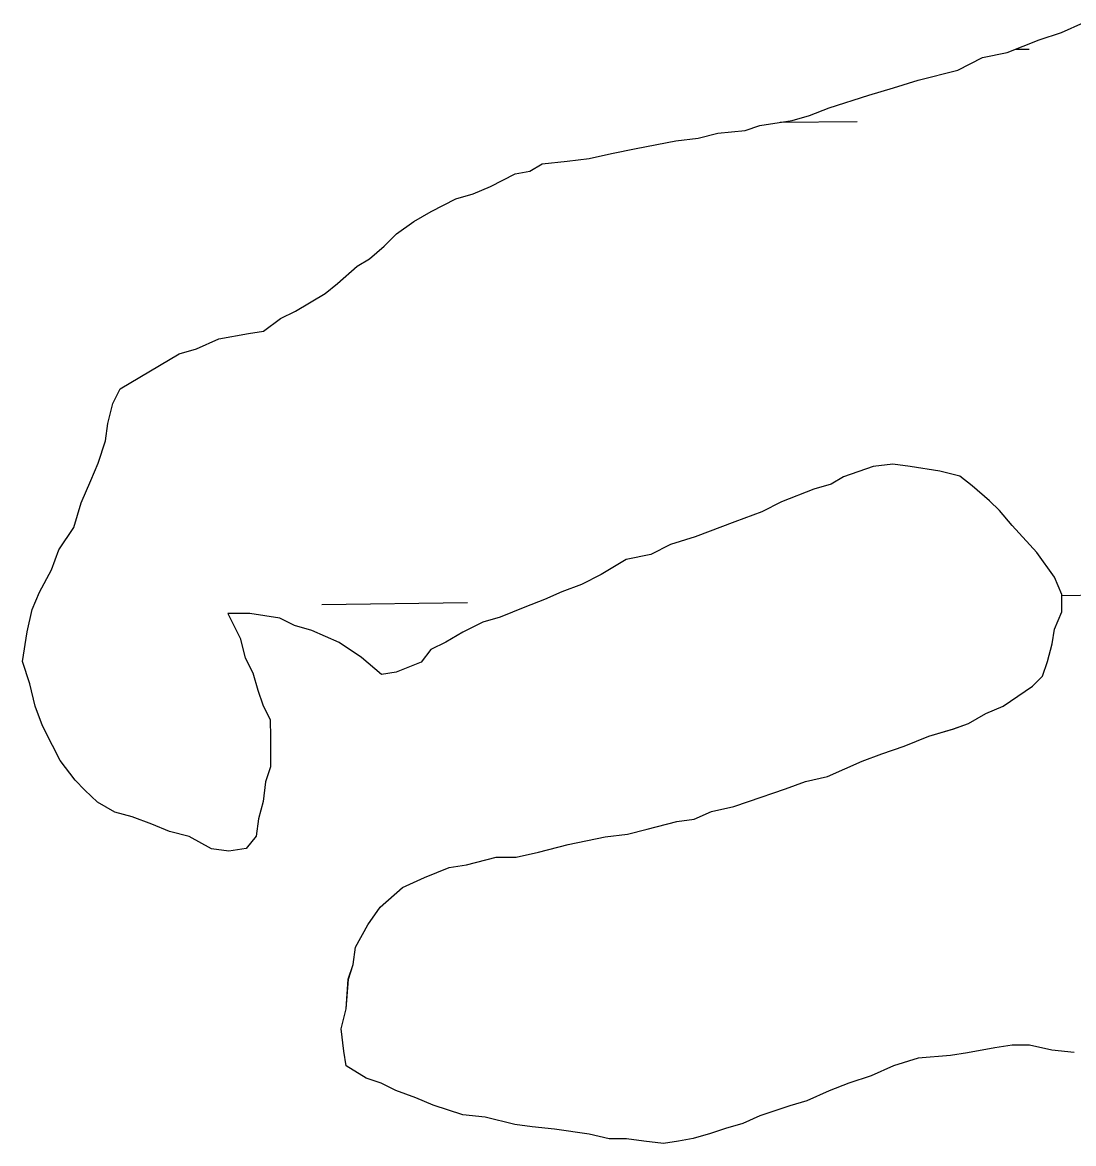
# Model space of a CAD drawing. Extents: x 3704301 to 3742427, y 506229 to 532009.
# Drawn here: x 3739141.3 to 3739372.2, y 529284.1 to 529530.4 of the extents above; entities that cross this region are included whole.
import ezdxf

# ---------------------------------------------------------------- set-up
doc = ezdxf.new("R2010")
doc.units = 0
doc.layers.add('V-TOPO-SHOR', color=7, linetype='Continuous')
doc.layers.add('V-WETL-SWMP', color=7, linetype='Continuous')

msp = doc.modelspace()

# ---------------------------------------------------------------- linework, layer by layer
at = {"layer": 'V-TOPO-SHOR'}
for points in [[(3739175.81, 529457.6), (3739179.61, 529458.71), (3739184.49, 529460.91), (3739191.01, 529462.03), (3739194.27, 529462.59), (3739198.06, 529465.33), (3739201.32, 529466.98), (3739207.83, 529470.82), (3739210.53, 529473.01), (3739214.86, 529476.83), (3739217.58, 529478.48), (3739220.82, 529481.21), (3739223.53, 529483.95), (3739227.32, 529486.68), (3739231.12, 529488.88), (3739236.54, 529491.62), (3739240.34, 529492.73), (3739244.14, 529494.38), (3739249.56, 529497.13), (3739252.82, 529497.69), (3739255.54, 529499.33), (3739260.97, 529499.91), (3739265.86, 529500.47), (3739270.75, 529501.58), (3739276.18, 529502.7), (3739284.88, 529504.38), (3739289.77, 529504.94), (3739294.11, 529506.05), (3739300.09, 529506.63), (3739303.35, 529507.73), (3739310.41, 529508.85), (3739314.21, 529509.96), (3739318.55, 529511.61), (3739327.24, 529514.38), (3739332.67, 529516.04), (3739338.1, 529517.69), (3739346.79, 529519.91), (3739352.21, 529522.66), (3739357.64, 529523.77), (3739364.7, 529526.53), (3739369.58, 529528.18), (3739374.47, 529530.38)], [(3739349.14, 529376.37), (3739352.94, 529378.56), (3739356.73, 529380.21), (3739359.98, 529382.4), (3739363.24, 529384.59), (3739365.4, 529386.78), (3739366.47, 529390.05), (3739367.54, 529393.86), (3739368.07, 529397.12), (3739369.68, 529400.94), (3739369.66, 529404.75), (3739368.01, 529408.54), (3739364.18, 529413.96), (3739358.71, 529419.92), (3739355.97, 529423.16), (3739353.79, 529425.33), (3739349.96, 529428.57), (3739347.24, 529430.73), (3739342.88, 529431.8), (3739336.35, 529432.86), (3739332.54, 529433.38), (3739328.19, 529432.82), (3739321.68, 529430.61), (3739318.97, 529428.96), (3739315.17, 529427.85), (3739308.11, 529425.1), (3739303.77, 529422.9), (3739297.8, 529420.7), (3739289.12, 529417.39), (3739283.69, 529415.73), (3739279.35, 529413.54), (3739273.92, 529412.42), (3739268.5, 529409.13), (3739264.16, 529406.93), (3739259.81, 529405.28), (3739256.02, 529403.63), (3739251.68, 529401.98), (3739246.25, 529399.77), (3739242.45, 529398.67), (3739238.11, 529396.47), (3739234.31, 529394.28), (3739231.06, 529392.63), (3739228.9, 529389.9), (3739223.47, 529387.7), (3739220.21, 529387.14), (3739215.84, 529390.92), (3739210.93, 529394.16), (3739204.94, 529396.85), (3739201.12, 529397.92), (3739197.85, 529399.53), (3739191.32, 529400.58), (3739186.43, 529400.56), (3739189.17, 529395.14), (3739190.28, 529390.79), (3739191.93, 529387.54), (3739193.04, 529383.74), (3739194.14, 529380.48), (3739195.79, 529377.23), (3739195.81, 529373.42), (3739195.83, 529370.16), (3739195.84, 529366.89), (3739194.77, 529363.62), (3739194.25, 529359.27), (3739193.18, 529355.46), (3739192.66, 529351.65), (3739190.5, 529348.92), (3739186.69, 529348.36), (3739182.88, 529348.88), (3739177.97, 529351.58), (3739173.62, 529352.64), (3739169.8, 529354.26), (3739165.45, 529355.86), (3739161.63, 529356.93), (3739157.82, 529359.09), (3739155.08, 529361.79), (3739152.9, 529363.96), (3739149.61, 529368.29), (3739147.97, 529371.55), (3739145.77, 529375.89), (3739144.12, 529380.23), (3739143, 529385.12), (3739141.35, 529390), (3739142.4, 529396.53), (3739143.46, 529401.43), (3739145.08, 529405.25), (3739147.77, 529410.15), (3739149.38, 529414.51), (3739152.62, 529419.42), (3739154.22, 529424.87), (3739156.37, 529429.77), (3739157.98, 529433.59), (3739159.59, 529438.49), (3739160.12, 529442.3), (3739161.18, 529446.66), (3739162.8, 529449.93), (3739175.81, 529457.6)], [(3739372.34, 529304.16), (3739367.45, 529304.68), (3739362.55, 529305.74), (3739358.74, 529305.72), (3739354.94, 529305.16), (3739348.96, 529304.04), (3739345.16, 529303.48), (3739338.09, 529302.9), (3739332.66, 529301.24), (3739327.78, 529299.04), (3739322.89, 529297.38), (3739318.55, 529295.73), (3739313.67, 529293.53), (3739309.87, 529292.43), (3739303.35, 529290.22), (3739299.56, 529288.57), (3739295.75, 529287.46), (3739292.5, 529286.36), (3739288.7, 529285.25), (3739285.44, 529284.69), (3739282.18, 529284.13), (3739277.82, 529284.65), (3739274.01, 529285.18), (3739270.21, 529285.16), (3739265.85, 529286.22), (3739258.23, 529287.27), (3739253.34, 529287.79), (3739249.53, 529288.32), (3739243, 529289.91), (3739238.1, 529290.43), (3739231.56, 529292.58), (3739227.75, 529294.19), (3739223.39, 529295.8), (3739220.12, 529297.41), (3739216.85, 529298.48), (3739212.49, 529301.18), (3739211.93, 529304.44), (3739211.36, 529309.33), (3739212.42, 529313.69), (3739212.94, 529320.21), (3739214.01, 529323.48), (3739214.53, 529327.29), (3739217.22, 529332.2), (3739219.92, 529336.02), (3739224.8, 529340.39), (3739229.68, 529342.59), (3739235.1, 529344.8), (3739238.91, 529345.36), (3739245.43, 529347.02), (3739249.78, 529347.04), (3739254.67, 529348.16), (3739261.18, 529349.82), (3739269.33, 529351.49), (3739274.22, 529352.06), (3739278.57, 529353.17), (3739285.08, 529354.84), (3739288.89, 529355.4), (3739292.69, 529357.05), (3739297.57, 529358.16), (3739300.83, 529359.27), (3739308.97, 529362.03), (3739313.31, 529363.68), (3739318.2, 529364.79), (3739325.8, 529368.09), (3739330.14, 529369.74), (3739335.03, 529371.4), (3739340.45, 529373.6), (3739345.89, 529375.26), (3739349.14, 529376.37)]]:
    msp.add_lwpolyline(points, dxfattribs=at)
at = {"layer": 'V-WETL-SWMP'}
for p, q in [((3739359.5, 529524.5), (3739362.49, 529524.54)), ((3739307.78, 529508.44), (3739324.68, 529508.64)), ((3739369.66, 529404.54), (3739383.11, 529404.71)), ((3739207.12, 529402.56), (3739239.12, 529402.95))]:
    msp.add_line(p, q, dxfattribs=at)
for points in [[(3739175.81, 529457.6), (3739179.61, 529458.71), (3739184.49, 529460.91), (3739191.01, 529462.03), (3739194.27, 529462.59), (3739198.06, 529465.33), (3739201.32, 529466.98), (3739207.83, 529470.82), (3739210.53, 529473.01), (3739214.86, 529476.83), (3739217.58, 529478.48), (3739220.82, 529481.21), (3739223.53, 529483.95), (3739227.32, 529486.68), (3739231.12, 529488.88), (3739236.54, 529491.62), (3739240.34, 529492.73), (3739244.14, 529494.38), (3739249.56, 529497.13), (3739252.82, 529497.69), (3739255.54, 529499.33), (3739260.97, 529499.9), (3739265.86, 529500.47), (3739270.75, 529501.58), (3739276.18, 529502.7), (3739284.87, 529504.38), (3739289.77, 529504.94), (3739294.11, 529506.05), (3739300.09, 529506.63), (3739303.35, 529507.73), (3739310.41, 529508.85), (3739314.21, 529509.96), (3739318.55, 529511.61), (3739327.24, 529514.38), (3739332.67, 529516.04), (3739338.1, 529517.69), (3739346.79, 529519.91), (3739352.21, 529522.66), (3739357.64, 529523.77), (3739364.7, 529526.53), (3739369.58, 529528.18), (3739374.47, 529530.38)], [(3739349.14, 529376.37), (3739352.94, 529378.56), (3739356.73, 529380.21), (3739359.99, 529382.4), (3739363.24, 529384.59), (3739365.4, 529386.78), (3739366.47, 529390.05), (3739367.54, 529393.86), (3739368.07, 529397.12), (3739369.68, 529400.94), (3739369.66, 529404.75), (3739368.01, 529408.54), (3739364.18, 529413.96), (3739358.71, 529419.92), (3739355.97, 529423.17), (3739353.79, 529425.33), (3739349.96, 529428.57), (3739347.24, 529430.73), (3739342.88, 529431.8), (3739336.35, 529432.85), (3739332.54, 529433.38), (3739328.19, 529432.81), (3739321.68, 529430.61), (3739318.97, 529428.96), (3739315.17, 529427.85), (3739308.11, 529425.1), (3739303.77, 529422.9), (3739297.8, 529420.7), (3739289.12, 529417.39), (3739283.69, 529415.73), (3739279.35, 529413.54), (3739273.92, 529412.42), (3739268.5, 529409.13), (3739264.16, 529406.93), (3739259.81, 529405.28), (3739256.02, 529403.63), (3739251.68, 529401.98), (3739246.25, 529399.77), (3739242.45, 529398.67), (3739238.11, 529396.47), (3739234.31, 529394.28), (3739231.06, 529392.63), (3739228.9, 529389.9), (3739223.47, 529387.7), (3739220.21, 529387.14), (3739215.84, 529390.92), (3739210.93, 529394.16), (3739204.94, 529396.85), (3739201.12, 529397.92), (3739197.85, 529399.53), (3739191.32, 529400.58), (3739186.43, 529400.56), (3739189.17, 529395.14), (3739190.28, 529390.79), (3739191.93, 529387.54), (3739193.04, 529383.74), (3739194.14, 529380.48), (3739195.79, 529377.22), (3739195.81, 529373.42), (3739195.83, 529370.16), (3739195.84, 529366.89), (3739194.77, 529363.62), (3739194.25, 529359.27), (3739193.18, 529355.46), (3739192.66, 529351.65), (3739190.49, 529348.92), (3739186.69, 529348.36), (3739182.88, 529348.88), (3739177.97, 529351.58), (3739173.62, 529352.64), (3739169.8, 529354.26), (3739165.45, 529355.86), (3739161.63, 529356.93), (3739157.82, 529359.09), (3739155.08, 529361.79), (3739152.9, 529363.96), (3739149.61, 529368.29), (3739147.97, 529371.55), (3739145.77, 529375.89), (3739144.12, 529380.23), (3739143, 529385.12), (3739141.35, 529390), (3739142.4, 529396.53), (3739143.46, 529401.43), (3739145.08, 529405.25), (3739147.77, 529410.15), (3739149.38, 529414.51), (3739152.62, 529419.42), (3739154.22, 529424.87), (3739156.37, 529429.77), (3739157.98, 529433.59), (3739159.59, 529438.49), (3739160.12, 529442.3), (3739161.18, 529446.66), (3739162.8, 529449.93), (3739175.81, 529457.6)], [(3739372.34, 529304.16), (3739367.45, 529304.68), (3739362.55, 529305.74), (3739358.74, 529305.72), (3739354.94, 529305.16), (3739348.96, 529304.04), (3739345.16, 529303.48), (3739338.09, 529302.9), (3739332.66, 529301.24), (3739327.78, 529299.04), (3739322.89, 529297.39), (3739318.55, 529295.73), (3739313.67, 529293.53), (3739309.87, 529292.43), (3739303.35, 529290.22), (3739299.56, 529288.57), (3739295.75, 529287.46), (3739292.5, 529286.36), (3739288.7, 529285.25), (3739285.44, 529284.69), (3739282.18, 529284.13), (3739277.82, 529284.65), (3739274.01, 529285.18), (3739270.21, 529285.16), (3739265.85, 529286.22), (3739258.23, 529287.27), (3739253.34, 529287.79), (3739249.53, 529288.32), (3739243, 529289.91), (3739238.1, 529290.43), (3739231.56, 529292.57), (3739227.75, 529294.19), (3739223.39, 529295.8), (3739220.12, 529297.41), (3739216.85, 529298.48), (3739212.49, 529301.18), (3739211.93, 529304.44), (3739211.36, 529309.33), (3739212.42, 529313.69), (3739212.93, 529320.21), (3739214, 529323.48), (3739214.53, 529327.29), (3739217.22, 529332.2), (3739219.92, 529336.02), (3739224.8, 529340.39), (3739229.68, 529342.59), (3739235.1, 529344.8), (3739238.91, 529345.36), (3739245.43, 529347.02), (3739249.78, 529347.05), (3739254.67, 529348.16), (3739261.18, 529349.82), (3739269.33, 529351.49), (3739274.22, 529352.06), (3739278.57, 529353.17), (3739285.08, 529354.84), (3739288.89, 529355.4), (3739292.69, 529357.05), (3739297.57, 529358.16), (3739300.83, 529359.27), (3739308.97, 529362.03), (3739313.31, 529363.68), (3739318.2, 529364.79), (3739325.8, 529368.09), (3739330.14, 529369.74), (3739335.03, 529371.4), (3739340.45, 529373.6), (3739345.88, 529375.26), (3739349.14, 529376.37)]]:
    msp.add_lwpolyline(points, dxfattribs=at)

doc.saveas('drawing.dxf')
